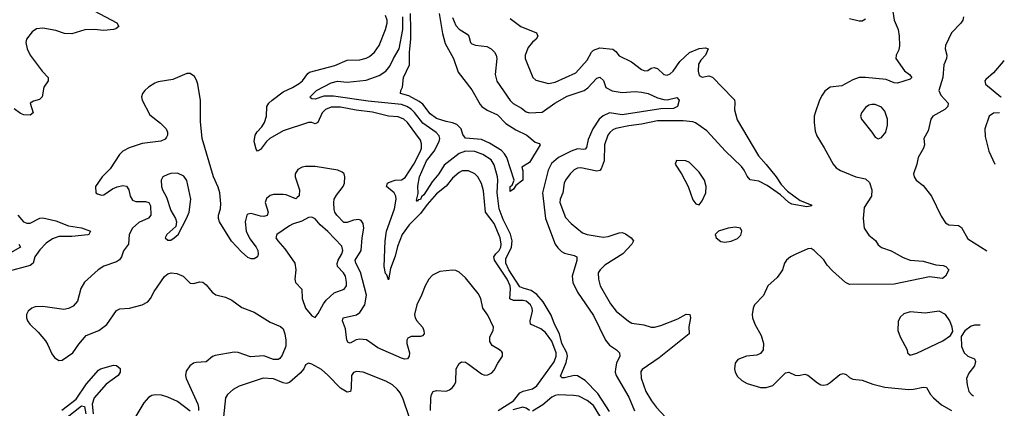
# Model space of a CAD drawing. Header units: inches. Extents: x 1694797 to 1849917, y 907313 to 1017959.
# Tile 820 of 834: x 1841745 to 1847897, y 994424 to 996852. Entities that reach past the tile are written whole.
import ezdxf

# ---------------------------------------------------------------- set-up
doc = ezdxf.new("R2010")
doc.units = ezdxf.units.IN
doc.header["$MEASUREMENT"] = 0
doc.layers.add('B8949', color=7, linetype='Continuous')

msp = doc.modelspace()

# ---------------------------------------------------------------- linework, layer by layer
at = {"layer": 'B8949', "color": 5}
for points, elevation in [([(1847197.1, 996930), (1847208.9, 996850), (1847233.7, 996790), (1847240.3, 996750), (1847243.1, 996690), (1847237.3, 996662.7), (1847221.6, 996630), (1847219.1, 996610), (1847273.4, 996533.4), (1847304.9, 996510), (1847318.7, 996490), (1847310, 996479.6), (1847230, 996455.1), (1847210, 996457.4), (1847158.8, 996478.8), (1847030, 996490.4), (1846990, 996489.9), (1846950, 996476.1), (1846881.1, 996438.9), (1846810, 996429.7), (1846775.5, 996404.5), (1846758.6, 996381.4), (1846742.3, 996350), (1846714.3, 996270), (1846708.9, 996250), (1846708.7, 996210), (1846715.8, 996155.8), (1846725.8, 996125.9), (1846772.4, 996052.4), (1846827.8, 995950), (1846847.1, 995927.1), (1846873.4, 995910), (1846970, 995870.2), (1847030, 995858.3), (1847054.1, 995834.1), (1847069.1, 995790), (1847068.2, 995750), (1847021.4, 995678.6), (1847015.2, 995610), (1847022, 995550), (1847050, 995506.7), (1847091.9, 995471.9), (1847110, 995446.4), (1847130, 995428.8), (1847190, 995407.4), (1847265.7, 995365.7), (1847310, 995349.2), (1847390, 995344.2), (1847470, 995320.2), (1847515.6, 995315.6), (1847532.7, 995310), (1847550.3, 995290), (1847530.2, 995249.8), (1847510, 995236), (1847430, 995245.7), (1847210, 995199.9), (1846930, 995198.1), (1846905.3, 995210), (1846823.4, 995283.4), (1846790, 995319.3), (1846770, 995352.5), (1846710, 995409.8), (1846690, 995423.1), (1846670, 995419.7), (1846590, 995384.4), (1846561.6, 995370), (1846537.1, 995350), (1846523.8, 995330), (1846511.8, 995290), (1846499.5, 995270), (1846477.7, 995242.3), (1846418.9, 995190), (1846391.7, 995128.3), (1846337, 995070), (1846327.2, 995050), (1846321.1, 995010), (1846324.2, 994990), (1846338.9, 994950), (1846378.5, 994878.5), (1846391.9, 994830), (1846390.6, 994789.4), (1846373.4, 994766.6), (1846350, 994756.2), (1846286.8, 994750), (1846232.7, 994730), (1846214.9, 994705.1), (1846211.7, 994670), (1846215.6, 994650), (1846230, 994623.1), (1846257.5, 994597.5), (1846290, 994579.6), (1846374.1, 994554.1), (1846410, 994553.1), (1846450, 994567.6), (1846530, 994644.9), (1846550, 994648.9), (1846590, 994631.2), (1846610.5, 994629.5), (1846650, 994638.3), (1846670, 994631.7), (1846730, 994582.6), (1846750, 994570.3), (1846767.9, 994567.9), (1846790, 994573.1), (1846810, 994584.6), (1846870, 994636), (1846890, 994642), (1846910, 994634.4), (1846930, 994616.5), (1846950, 994606.9), (1847010, 994600.9), (1847075.6, 994575.6), (1847150, 994556.4), (1847297.7, 994542.3), (1847330, 994543.5), (1847390, 994555.9), (1847410, 994554.6), (1847436.1, 994510), (1847454, 994490), (1847505.4, 994445.4), (1847567.1, 994410)], 620), ([(1842210, 996906.7), (1842351.8, 996831.8), (1842363.8, 996810), (1842345.4, 996794.6), (1842331, 996790), (1842270, 996784.3), (1842210, 996789.9), (1842150.8, 996789.2), (1842070, 996763.7), (1842024.8, 996764.8), (1841970, 996783.5), (1841890, 996799.8), (1841850, 996794.4), (1841823.4, 996776.6), (1841787.8, 996730), (1841783.6, 996710), (1841791.6, 996670), (1841810.1, 996630), (1841884.1, 996530), (1841922.6, 996490), (1841922.4, 996477.6), (1841922.2, 996470), (1841895, 996430), (1841886, 996370), (1841867.5, 996352.5), (1841830, 996343.5), (1841810.4, 996330), (1841828.2, 996270), (1841810, 996256.3), (1841770, 996257.2), (1841750, 996265.8), (1841710, 996294.3)], 580), ([(1844735.4, 994410), (1844830, 994471.2), (1844870, 994520.5), (1844890, 994531.8), (1844950, 994546.4), (1844975.6, 994564.4), (1845084.8, 994715.2), (1845097, 994750), (1845096.7, 994770), (1845070, 994842.6), (1845030, 994898.3), (1845001.1, 994921.1), (1844936.8, 994950), (1844934.4, 994970), (1844949.3, 995030), (1844946.7, 995050), (1844936.5, 995070), (1844910, 995092.8), (1844890, 995097.9), (1844830, 995096.9), (1844807.6, 995107.6), (1844811.9, 995170), (1844809.1, 995190), (1844790, 995229.9), (1844711.7, 995350), (1844706.9, 995370), (1844720.2, 995390), (1844741.6, 995410), (1844751.8, 995430), (1844753.6, 995450), (1844747.7, 995490), (1844710, 995579.1), (1844654.8, 995650), (1844642.4, 995782.4), (1844629.4, 995829.4), (1844607.8, 995870), (1844589.3, 995889.3), (1844550, 995908.2), (1844510, 995907.3), (1844490, 995897.3), (1844450, 995862.2), (1844408.8, 995811.2), (1844350, 995764.7), (1844290, 995697), (1844250, 995642.1), (1844177.7, 995570), (1844135.3, 995510), (1844105.8, 995434.1), (1844090, 995373.7), (1844062.1, 995297.8), (1844050, 995227), (1844037.9, 995257.9), (1844030, 995266.9), (1844022, 995310), (1844027.7, 995470), (1844037.1, 995530), (1844087, 995670), (1844096.9, 995730), (1844094, 995750), (1844083.8, 995770), (1844036.4, 995810), (1844042.4, 995830), (1844050, 995833.9), (1844090, 995848.6), (1844130, 995852.5), (1844154, 995866), (1844207.1, 995950), (1844249.3, 996030), (1844255.5, 996050), (1844256.4, 996076.4), (1844250, 996099.1), (1844168.5, 996210), (1844145.3, 996230), (1844110, 996245.3), (1844050, 996249.9), (1843950, 996273.5), (1843846.6, 996286.6), (1843750, 996304.8), (1843690, 996306), (1843654.5, 996290), (1843635.1, 996270), (1843606.7, 996210), (1843590, 996202.3), (1843570, 996209.8), (1843550, 996210.6), (1843390, 996157.9), (1843308.2, 996110), (1843287.3, 996090), (1843250, 996040.2), (1843230, 996030.9), (1843222.5, 996042.5), (1843210.4, 996090), (1843216.9, 996130), (1843228.2, 996151.8), (1843256.9, 996183.1), (1843273.9, 996210), (1843286.3, 996250), (1843289.8, 996310), (1843302.3, 996330), (1843322.7, 996350), (1843390, 996400.4), (1843450, 996427.4), (1843490, 996453.2), (1843511.2, 996470), (1843544.2, 996515.8), (1843555.6, 996524.4), (1843714.8, 996565.2), (1843790, 996598.5), (1843870, 996600.7), (1843910, 996611.3), (1843930, 996621.8), (1843961.4, 996650), (1843990.6, 996690), (1844031.4, 996790), (1844041.5, 996830), (1844040.7, 996850), (1844030, 996878)], 580), ([(1845430, 994403.5), (1845357.1, 994517.1), (1845278.2, 994598.2), (1845230, 994626.5), (1845210, 994629.2), (1845150, 994614.8), (1845135.4, 994615.4), (1845124.8, 994624.8), (1845159.4, 994710), (1845166.7, 994750), (1845164, 994770), (1845133.1, 994830), (1845118.4, 994890), (1845085.7, 994950), (1845066.1, 995006.1), (1845015.3, 995090), (1844975.9, 995135.9), (1844940.9, 995160.9), (1844890, 995173.7), (1844870, 995183.9), (1844800.7, 995290), (1844783.3, 995330), (1844782.6, 995357.4), (1844817.3, 995430), (1844822.8, 995470), (1844812, 995512), (1844764.7, 995604.7), (1844741, 995670), (1844728.8, 995770), (1844732.5, 995850), (1844729.5, 995870), (1844710, 995945.4), (1844690, 995975.9), (1844638.7, 996010), (1844588.6, 996028.6), (1844530, 996031.4), (1844490, 996015.1), (1844396.3, 995943.7), (1844364.4, 995890), (1844321.3, 995838.7), (1844270, 995758.5), (1844255.6, 995744.4), (1844250, 995729.1), (1844234.2, 995725.8), (1844230, 995716), (1844224.7, 995724.8), (1844233.8, 995766.2), (1844232, 995812), (1844243.8, 995870), (1844287.5, 995970), (1844334.7, 996030), (1844366.1, 996090), (1844370.5, 996110), (1844366.4, 996126.4), (1844347.8, 996147.8), (1844264.5, 996204.5), (1844211.8, 996271.8), (1844190, 996292.9), (1844163.7, 996310), (1844130, 996322.8), (1843922.5, 996342.5), (1843705.5, 996374.5), (1843645.4, 996374.6), (1843590, 996356.4), (1843570, 996357), (1843562.8, 996362.8), (1843559.6, 996370), (1843598.9, 996410), (1843690, 996457.5), (1843730, 996468.9), (1843790, 996461.5), (1843910, 996474.8), (1843990, 996502.9), (1844031.5, 996530), (1844058, 996562), (1844080.2, 996610), (1844115.9, 996670), (1844137.8, 996790), (1844137.8, 996870)], 560), ([(1844366.1, 996890), (1844386.2, 996766.2), (1844403.1, 996703.1), (1844454.5, 996610), (1844484.8, 996524.8), (1844570, 996414.4), (1844622.2, 996322.2), (1844632, 996310), (1844666.6, 996286.6), (1844730, 996257.6), (1844782.6, 996202.6), (1844843.9, 996163.9), (1844913.4, 996130), (1844966.2, 996086.2), (1844990, 996078.8), (1844997.3, 996070), (1844930, 995959.3), (1844882, 995930), (1844887.9, 995907.9), (1844887.7, 995850), (1844844.5, 995815.5), (1844830, 995793.2), (1844810, 995779.3), (1844809.9, 995810), (1844822.7, 995817.3), (1844834, 995850), (1844788.1, 995990), (1844774.7, 996014.7), (1844755.7, 996035.7), (1844681, 996081), (1844630, 996103), (1844530, 996111), (1844513.7, 996133.7), (1844503.9, 996170), (1844477.1, 996197.1), (1844450, 996208.5), (1844410, 996216.1), (1844350, 996235.6), (1844310, 996264.7), (1844263.5, 996323.5), (1844240.6, 996340.6), (1844176.1, 996376.1), (1844125.1, 996390), (1844126, 996410), (1844136.5, 996430), (1844143.7, 996490), (1844179.9, 996570), (1844179.9, 996650), (1844187.9, 996730), (1844188.3, 996791.7), (1844186.2, 996890)], 540), ([(1844450, 996864.9), (1844470, 996815.3), (1844490, 996793.4), (1844541, 996761), (1844550.2, 996750), (1844561.8, 996710), (1844570, 996700.3), (1844592.5, 996692.5), (1844664.6, 996684.6), (1844690, 996670.3), (1844711.7, 996650), (1844722.8, 996630), (1844726.9, 996610), (1844715.2, 996510), (1844727, 996467), (1844810, 996346.7), (1844829, 996329), (1844879.7, 996299.7), (1844910, 996275.5), (1844930, 996269.2), (1845010, 996274), (1845088.7, 996331.3), (1845165.3, 996374.7), (1845272, 996410), (1845294.3, 996425.7), (1845350, 996486.9), (1845370, 996492.4), (1845392, 996472), (1845407.9, 996427.9), (1845446.5, 996406.5), (1845510, 996397.2), (1845590, 996403.1), (1845630, 996400.1), (1845671.8, 996391.8), (1845730, 996363.8), (1845770, 996352.9), (1845790, 996352.1), (1845850, 996364.9), (1845864.9, 996350), (1845855.3, 996310), (1845830, 996296.8), (1845750, 996294.5), (1845510, 996256.9), (1845430, 996269.5), (1845390, 996251.4), (1845365.8, 996230), (1845325.5, 996170), (1845296.6, 996103.4), (1845285.6, 996054.4), (1845277.1, 996042.9), (1845270, 996040.2), (1845230, 996045.6), (1845190, 996031.4), (1845111.6, 995990), (1845066.7, 995953.3), (1845047.3, 995912.7), (1845011.5, 995770), (1845029.6, 995610), (1845091.3, 995450), (1845106.6, 995426.6), (1845130, 995404.8), (1845150, 995393.4), (1845210, 995379.3), (1845225.7, 995370), (1845226.8, 995346.8), (1845196.8, 995250), (1845200.2, 995210), (1845230.9, 995150), (1845330, 995004.2), (1845405.7, 994850), (1845430, 994819.5), (1845474.4, 994790), (1845492.2, 994770), (1845494.3, 994750), (1845474.6, 994705.4), (1845466.7, 994670), (1845466.5, 994650), (1845472.6, 994630), (1845550, 994493.4), (1845587.3, 994407.3)], 560), ([(1844810, 996858.7), (1844877.1, 996810), (1844974.9, 996770), (1844982.8, 996750), (1844972.8, 996730), (1844948.4, 996711.6), (1844922.5, 996677.5), (1844902.6, 996630), (1844903.2, 996610), (1844950.3, 996490), (1844970, 996474.3), (1845050, 996452.7), (1845090, 996461.2), (1845219.4, 996520.6), (1845290, 996599.7), (1845317, 996650), (1845330, 996661.2), (1845370, 996676.1), (1845450, 996668), (1845470, 996654), (1845490, 996626.7), (1845567.7, 996587.7), (1845630, 996540.3), (1845650, 996533.1), (1845670, 996534.6), (1845690, 996548.9), (1845710, 996552.8), (1845730, 996546.5), (1845769.6, 996509.6), (1845790, 996505.4), (1845810, 996513.7), (1845827.9, 996530), (1845868.7, 996591.3), (1845930, 996647.1), (1845990, 996671.8), (1846030, 996676.5), (1846047.7, 996670), (1846030.2, 996630), (1846000.2, 996599.8), (1845985.9, 996574.1), (1845984.7, 996530), (1845990, 996502.8), (1846010, 996492.2), (1846050, 996500.9), (1846073.1, 996493.1), (1846201.7, 996361.7), (1846210.3, 996350.3), (1846214, 996334), (1846211.4, 996288.6), (1846227.2, 996227.2), (1846360.9, 996000.9), (1846410, 995947.1), (1846470.8, 995870), (1846502.3, 995822.3), (1846541.6, 995781.6), (1846621.9, 995721.9), (1846690, 995696.3), (1846694.1, 995690), (1846663.8, 995683.8), (1846570, 995699.2), (1846550.9, 995710), (1846498.3, 995758.3), (1846416.1, 995816.1), (1846362.5, 995842.5), (1846310, 995852.4), (1846290, 995874.4), (1846272.2, 995912.2), (1846255.2, 995935.2), (1846155.9, 996030), (1846038.5, 996158.5), (1845968.1, 996208.1), (1845950, 996214.7), (1845890, 996219.4), (1845730, 996221.1), (1845630, 996198.5), (1845550, 996189.4), (1845470, 996172.5), (1845450, 996163.7), (1845432, 996148), (1845420.4, 996130), (1845398.1, 996070), (1845395.8, 995970), (1845379.1, 995920.9), (1845369.6, 995910.4), (1845350, 995904.9), (1845250, 995926.1), (1845230, 995923.7), (1845210, 995913.8), (1845184.2, 995890), (1845155.2, 995850), (1845147.8, 995830), (1845138.5, 995770), (1845121.4, 995730), (1845120.5, 995710), (1845155.7, 995615.7), (1845190, 995578), (1845261, 995521), (1845290, 995509.4), (1845390, 995492.5), (1845421.9, 995498.1), (1845490, 995521.3), (1845510, 995522.2), (1845530, 995514.6), (1845566.5, 995490), (1845580.9, 995470), (1845569.1, 995450), (1845514, 995390), (1845401.9, 995318.1), (1845371.1, 995290), (1845360.2, 995270), (1845361, 995230), (1845371.8, 995190), (1845435.8, 995075.8), (1845472.3, 995030), (1845548, 994968), (1845570, 994956.3), (1845645.2, 994945.2), (1845691.2, 994931.2), (1845711.3, 994931.3), (1845750, 994941.2), (1845856.5, 994983.5), (1845910, 995012.2), (1845931.7, 995010), (1845936.5, 994990), (1845926.6, 994933.4), (1845928.1, 994890), (1845739.6, 994740.4), (1845633.4, 994666.6), (1845626, 994654), (1845628.4, 994611.6), (1845656.8, 994530), (1845692.2, 994470), (1845724.4, 994430), (1845810, 994337.1)], 580), ([(1846930, 996858.8), (1846990, 996844.8), (1847010, 996844.3), (1847030, 996857.4)], 620), ([(1847642.6, 996870), (1847638.7, 996850), (1847625.7, 996830), (1847566.3, 996770), (1847530.4, 996690), (1847528.5, 996670), (1847537.1, 996630), (1847536.4, 996610), (1847520.2, 996570), (1847512.6, 996490), (1847489, 996410), (1847499.7, 996379.7), (1847545.7, 996330), (1847545.3, 996310), (1847526.4, 996290), (1847451.4, 996248.6), (1847438, 996230), (1847422.4, 996157.6), (1847394.4, 996110), (1847397.6, 996070), (1847392.7, 996050), (1847358, 995990), (1847350.5, 995950), (1847330.6, 995890), (1847334, 995870), (1847346.8, 995850), (1847390, 995816.3), (1847443, 995750), (1847503.6, 995623.6), (1847530, 995582), (1847550.3, 995570.3), (1847610, 995566.7), (1847630, 995554.6), (1847670, 995483.1), (1847788.5, 995407.7)], 640), ([(1847897.2, 996594.9), (1847889.1, 996590.9), (1847830, 996519.5), (1847782, 996478), (1847774.8, 996470), (1847778.8, 996450), (1847875.3, 996370), (1847876.5, 996368.4)], 660), ([(1844311.7, 994410), (1844313.6, 994490), (1844317.1, 994510), (1844328.5, 994530), (1844350, 994535.8), (1844410, 994531.5), (1844430, 994539), (1844447.5, 994552.5), (1844461.8, 994570), (1844469.1, 994590), (1844472.4, 994670), (1844490, 994704.9), (1844505.7, 994714.3), (1844530, 994711.4), (1844550, 994700.1), (1844630, 994640.2), (1844650, 994631.3), (1844670, 994633.4), (1844694, 994646), (1844710, 994662.6), (1844733, 994707), (1844762.4, 994750), (1844762.4, 994770), (1844756.6, 994776.6), (1844743.6, 994790), (1844697.3, 994817.3), (1844682, 994842), (1844681.6, 994870), (1844703.7, 994910), (1844705, 994930), (1844670, 995006.6), (1844639.4, 995050), (1844625.6, 995110), (1844610, 995142), (1844530, 995238.7), (1844490, 995275.1), (1844470, 995285.1), (1844450, 995287.6), (1844370, 995278.5), (1844325, 995255), (1844300.9, 995230), (1844277.4, 995190), (1844255.3, 995130), (1844226, 995070), (1844212.3, 995010), (1844215, 994990), (1844227.1, 994970), (1844261.2, 994930), (1844270.7, 994910), (1844272.3, 994890), (1844262.4, 994877.6), (1844250, 994871.9), (1844190, 994873.2), (1844170, 994861.7), (1844163.9, 994850), (1844164.7, 994830), (1844180.4, 994770), (1844179, 994750), (1844167.5, 994732.5), (1844150, 994730.6), (1844130, 994737.6), (1843982.8, 994802.8), (1843912, 994852), (1843870, 994856.4), (1843847.6, 994852.4), (1843810, 994832), (1843796.2, 994836.2), (1843788.9, 994848.9), (1843781.1, 994921.1), (1843761, 994970), (1843766, 994990), (1843850, 995008.2), (1843870, 995021.8), (1843901.1, 995070), (1843910.7, 995130), (1843874.5, 995274.5), (1843844.5, 995330), (1843841.7, 995350), (1843879.1, 995410), (1843884.4, 995490), (1843894, 995550), (1843890, 995579.5), (1843878.1, 995598.1), (1843864.4, 995604.4), (1843830, 995600.2), (1843790, 995584.4), (1843770, 995585), (1843725.6, 995630), (1843713.6, 995650), (1843710, 995667), (1843707.2, 995710), (1843710.4, 995730), (1843723.7, 995756.3), (1843766.5, 995810), (1843773.9, 995830), (1843777.3, 995870), (1843772.4, 995890), (1843760, 995900), (1843731.8, 995911.8), (1843590, 995935.5), (1843530, 995934.1), (1843510, 995929.8), (1843483.4, 995916.6), (1843466.2, 995890), (1843466.9, 995870), (1843493.9, 995790), (1843490, 995752), (1843479.4, 995740.6), (1843470, 995733.7), (1843410, 995758.8), (1843390, 995760.8), (1843330, 995759.1), (1843310, 995754.2), (1843285.8, 995734.2), (1843278.5, 995710), (1843296.6, 995650), (1843291.3, 995628.7), (1843270, 995622.9), (1843250, 995625.3), (1843190, 995642.2), (1843170, 995636.8), (1843164.7, 995630), (1843152.9, 995590), (1843159.6, 995530), (1843182.8, 995482.8), (1843222, 995430), (1843232.1, 995410), (1843235.6, 995390), (1843230.4, 995370), (1843210, 995358.9), (1843190, 995358.3), (1843170, 995366.2), (1843130, 995401.4), (1843068.2, 995468.2), (1842993, 995590), (1842987.1, 995610), (1842987.9, 995630), (1842998.6, 995670), (1843001.3, 995701.3), (1842996, 995770), (1842985.4, 995805.4), (1842955.3, 995870), (1842885.3, 996110), (1842874.9, 996214.9), (1842873.6, 996346.4), (1842858.2, 996450), (1842850, 996475.1), (1842836.3, 996496.3), (1842810, 996516.2), (1842790, 996515.6), (1842702.4, 996477.6), (1842610, 996463.5), (1842590, 996456.3), (1842550, 996431.2), (1842527.2, 996410), (1842511.8, 996390), (1842505.7, 996370), (1842510.3, 996350), (1842558.6, 996258.6), (1842624.9, 996204.9), (1842658.9, 996170), (1842667.6, 996150), (1842668.9, 996130), (1842662.6, 996117.4), (1842653.4, 996106.6), (1842626.2, 996093.8), (1842510, 996078.2), (1842428.7, 996051.3), (1842389.4, 996030.6), (1842368.8, 996010), (1842310, 995920.5), (1842260.4, 995870), (1842219.1, 995810), (1842220.7, 995770), (1842230, 995763), (1842256.4, 995756.4), (1842270, 995757), (1842325.4, 995794.6), (1842352.7, 995807.3), (1842390, 995816.1), (1842412.6, 995812.6), (1842425.9, 995790), (1842434.8, 995750), (1842450, 995724.8), (1842470, 995715.9), (1842530, 995716), (1842551.8, 995710), (1842561.3, 995690), (1842564.8, 995630), (1842548.9, 995611.1), (1842490, 995584.3), (1842450, 995549.7), (1842428.8, 995510), (1842424.1, 995450), (1842392.9, 995407.1), (1842380.4, 995370), (1842368.2, 995351.8), (1842350, 995338.8), (1842270, 995311.8), (1842234.9, 995290), (1842150, 995211.5), (1842127.2, 995172.8), (1842105.8, 995094.2), (1842078.3, 995061.7), (1842050, 995046.8), (1842021.4, 995041.4), (1841890, 995060.7), (1841841.6, 995058.4), (1841820.5, 995050), (1841797.1, 995030), (1841786.4, 995010), (1841786.4, 994990), (1841794, 994970), (1841808.5, 994950), (1841860.6, 994900.6), (1841905.3, 994845.3), (1841921, 994821), (1841945.4, 994765.4), (1841962, 994742), (1841990, 994723.1), (1842010, 994724.9), (1842077.2, 994770), (1842114.3, 994825.7), (1842160.3, 994879.7), (1842239.7, 994910), (1842290, 994947.9), (1842350, 995034.2), (1842370, 995046), (1842430.4, 995049.6), (1842509.9, 995070.1), (1842545.1, 995090), (1842562.2, 995110), (1842585.6, 995154.4), (1842650, 995247.5), (1842670, 995264.6), (1842690.9, 995270.9), (1842725.8, 995265.8), (1842765.5, 995250), (1842810, 995206), (1842830, 995203.7), (1842870, 995214.6), (1842890, 995211.7), (1842910, 995194.9), (1842947.2, 995150), (1842970, 995133.8), (1843030, 995118.4), (1843070, 995100.6), (1843132.9, 995052.9), (1843210, 995025.4), (1843310, 994963), (1843375, 994935), (1843390, 994919.6), (1843401.9, 994890), (1843408.1, 994850), (1843408.1, 994811.9), (1843384.8, 994755.2), (1843370, 994735.4), (1843359.1, 994730), (1843330, 994729), (1843270, 994751.8), (1843186.7, 994746.7), (1843110, 994773.2), (1843084.3, 994775.7), (1842966.1, 994753.9), (1842950, 994747.2), (1842910, 994714.5), (1842846.8, 994710), (1842830, 994705.1), (1842807.8, 994690), (1842784.5, 994655.5), (1842780.6, 994630), (1842785.5, 994610), (1842857, 994450), (1842862.7, 994430), (1842861.8, 994410)], 620), ([(1847867.5, 996269.8), (1847830, 996267.1), (1847803.6, 996250), (1847776.3, 996170), (1847776.8, 996123.2), (1847800.4, 996030), (1847838.1, 995949.2)], 660), ([(1841733.7, 995630), (1841768.7, 995588.7), (1841790, 995580.7), (1841810, 995580.2), (1841870, 995611), (1841890, 995614.4), (1841970, 995595.5), (1842050, 995565), (1842130, 995550.9), (1842186.4, 995530), (1842176.4, 995510), (1842170, 995508.5), (1842070, 995496.5), (1841990, 995496.6), (1841950, 995483.7), (1841910, 995456.2), (1841870, 995414.8), (1841838.7, 995370), (1841829, 995331), (1841810, 995316.3), (1841670, 995279.6)], 580), ([(1841739.1, 995450), (1841750.4, 995430.3), (1841644.4, 995370)], 560), ([(1847746.1, 994944.5), (1847710, 994943.7), (1847690, 994937.2), (1847650, 994908.7), (1847626.8, 994873.2), (1847630.7, 994810), (1847646, 994770), (1847670, 994750.5), (1847710, 994734), (1847716.7, 994716.7), (1847710.4, 994690), (1847675.6, 994644.4), (1847661.1, 994610), (1847664.2, 994570), (1847675.6, 994530), (1847692.2, 994510), (1847705.6, 994502.6)], 640), ([(1844177.3, 994370), (1844140.9, 994480.9), (1844121.1, 994521.1), (1844103.9, 994543.9), (1844073.6, 994570), (1844033, 994593), (1843890, 994649.7), (1843850, 994655.1), (1843830, 994647), (1843818.7, 994630), (1843816.5, 994550), (1843812, 994530), (1843790, 994525.1), (1843749.9, 994549.9), (1843670, 994631.9), (1843630, 994666.6), (1843570, 994700.5), (1843550, 994706), (1843530, 994695.1), (1843519.7, 994670), (1843497.1, 994642.9), (1843430, 994585.4), (1843418.9, 994581.1), (1843410, 994578.3), (1843390, 994582.6), (1843330, 994607.9), (1843266.6, 994613.4), (1843117, 994563), (1843077.5, 994542.5), (1843043.1, 994510), (1843031.3, 994488.7), (1843017.6, 994370)], 640), ([(1842008.2, 994411.8), (1842098.4, 994481.6), (1842162.9, 994577.1), (1842237.2, 994662.8), (1842250, 994671), (1842330, 994693), (1842350, 994691.7), (1842372.7, 994672.7), (1842372.8, 994650), (1842359.6, 994630), (1842284.8, 994575.2), (1842209.7, 994490), (1842197.6, 994450), (1842203.5, 994390)], 580), ([(1842810, 994406.4), (1842730, 994466.3), (1842670, 994494.6), (1842630, 994505.7), (1842591, 994509), (1842570, 994503.8), (1842550, 994490.8), (1842521.1, 994458.9), (1842470, 994375.1)], 620), ([(1845426.2, 994286.2), (1845330, 994441.1), (1845290, 994473.4), (1845239.2, 994499.2), (1845204.9, 994504.9), (1845110, 994507.3), (1845090, 994504.9), (1845070, 994493), (1845013.3, 994446.7), (1844950, 994406.4)], 580), ([(1842030, 994359.9), (1842130, 994438.8), (1842150, 994435.8), (1842158.4, 994390)], 560), ([(1844930, 994410.5), (1844910, 994426), (1844888.9, 994431.1), (1844825.8, 994414.2)], 580)]:
    msp.add_lwpolyline(points, dxfattribs=dict(at, elevation=elevation))
for points, elevation in [([(1847090, 996322.9), (1847070, 996322.9), (1847050, 996317), (1847030, 996303.7), (1847005.5, 996270), (1846998, 996250), (1847004.9, 996230), (1847070.3, 996150.3), (1847090, 996118.8), (1847110, 996107.3), (1847130, 996116), (1847157.2, 996150), (1847167.3, 996192.7), (1847166.3, 996230), (1847150, 996281.2), (1847130, 996304.5)], 640), ([(1845848.7, 995971.3), (1845840.7, 995950), (1845880.4, 995890), (1845921.1, 995810), (1845950, 995726), (1845970, 995701), (1845990, 995696), (1846010, 995721), (1846031.2, 995770), (1846034.3, 995810), (1846024.4, 995850), (1845990, 995899.7), (1845930, 995958.9), (1845908, 995970)], 620), ([(1842730, 995892.4), (1842690, 995891.1), (1842670, 995885.6), (1842638.8, 995870), (1842628.2, 995850), (1842630.4, 995810), (1842636.9, 995790), (1842662.9, 995742.9), (1842690, 995660.5), (1842718.9, 995610), (1842724.6, 995590), (1842719.9, 995560.1), (1842663.8, 995510), (1842654, 995490), (1842670, 995474), (1842690, 995475.5), (1842710, 995488.4), (1842734, 995510), (1842790, 995614), (1842804.4, 995650), (1842813.8, 995730), (1842790, 995847.3), (1842770, 995874.3)], 640), ([(1843570, 995617.4), (1843550, 995615.4), (1843507.6, 995592.4), (1843450, 995574), (1843430, 995563.1), (1843350.4, 995510), (1843345.7, 995490), (1843357.4, 995470), (1843400.8, 995420.7), (1843463.2, 995330), (1843470.3, 995290), (1843463.8, 995230), (1843468, 995210), (1843508.1, 995168.1), (1843510.5, 995110), (1843530.5, 995050.5), (1843570, 995002.8), (1843590, 994991.3), (1843610, 995016), (1843642.2, 995077.8), (1843659.3, 995100.7), (1843710, 995146.3), (1843772.3, 995167.7), (1843786.3, 995190), (1843787.2, 995212.8), (1843780.3, 995250), (1843768.7, 995270), (1843730.7, 995310), (1843727.9, 995327.9), (1843734.1, 995350), (1843757.7, 995390), (1843763.5, 995410), (1843757.7, 995437.7), (1843670, 995528.7), (1843622.2, 995570), (1843590, 995607.6)], 640), ([(1846215.6, 995555.6), (1846172, 995550), (1846112, 995530), (1846091.3, 995510), (1846096, 995490), (1846125.8, 995465.8), (1846150, 995462), (1846190, 995468), (1846230, 995484.9), (1846250, 995506.8), (1846257.2, 995530), (1846249.2, 995549.2)], 620), ([(1847490, 995031.6), (1847402.3, 995017.7), (1847310, 995026), (1847270, 995014), (1847245.8, 994994.1), (1847234.2, 994965.8), (1847232.7, 994910), (1847245.5, 994870), (1847290.8, 994790), (1847291.3, 994770), (1847310, 994756), (1847350, 994768.2), (1847513.9, 994846.1), (1847561.2, 994878.8), (1847575.5, 994904.5), (1847572.3, 994930), (1847556.9, 994970), (1847529.7, 995009.7)], 640)]:
    msp.add_lwpolyline(points, close=True, dxfattribs=dict(at, elevation=elevation))

doc.saveas('drawing.dxf')
